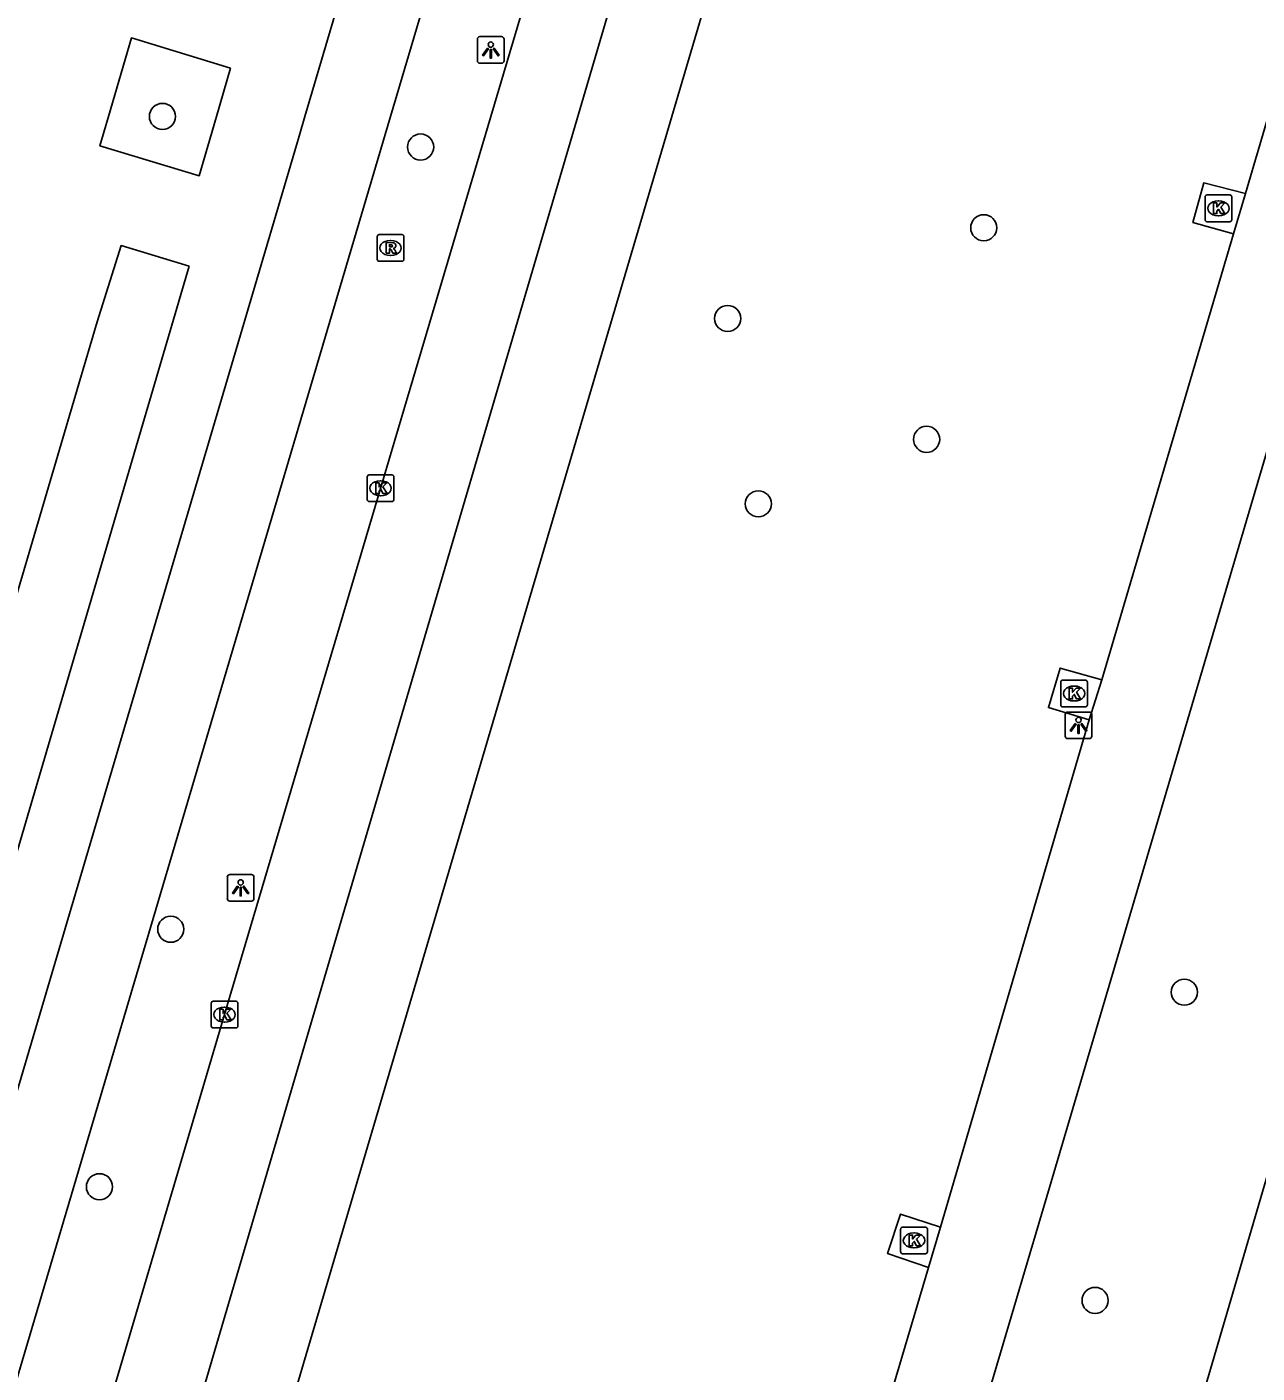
# Model space of a CAD drawing. Extents: x 159822 to 160765, y 380693 to 381634.
# Drawn here: x 160509.5 to 160555.6, y 381202.9 to 381253.4 of the extents above; entities that cross this region are included whole.
import ezdxf

# ---------------------------------------------------------------- set-up
doc = ezdxf.new("R2010")
doc.units = 0
for name, color, linetype in [('IMGEO_Berm_groen', 7, 'Continuous'), ('IMGEO_Boom', 7, 'Continuous'), ('IMGEO_Fietspad_gesloten', 7, 'Continuous'), ('IMGEO_Kolk', 7, 'Continuous'), ('IMGEO_Lichtpunt', 7, 'Continuous'), ('IMGEO_Rijbaan_regionaal_gesloten', 7, 'Continuous'), ('IMGEO_Rioolput', 7, 'Continuous'), ('IMGEO_Voetpad_open', 7, 'Continuous')]:
    doc.layers.add(name, color=color, linetype=linetype)

msp = doc.modelspace()

# ---------------------------------------------------------------- linework, layer by layer
at = {"layer": 'IMGEO_Berm_groen'}
for points in [[(160542.631, 381145.786), (160538.852, 381151.851), (160567.635, 381250), (160582.13, 381299.432), (160596.164, 381349.252), (160603.182, 381352.594)], [(160554.736, 381245.605), (160553.208, 381246.02), (160553.616, 381247.511), (160555.182, 381247.112)], [(160549.326, 381227.392), (160547.796, 381227.845), (160548.238, 381229.327), (160549.794, 381228.892)], [(160543.305, 381206.87), (160541.764, 381207.388), (160542.255, 381208.868), (160543.753, 381208.372)]]:
    msp.add_lwpolyline(points, dxfattribs=at)
at = {"layer": 'IMGEO_Boom'}
for centre in [(160514.593, 381250.001), (160524.268, 381248.854), (160545.37, 381245.829), (160535.775, 381242.429), (160543.23, 381237.9), (160536.923, 381235.483), (160514.904, 381219.541), (160552.887, 381217.182), (160512.232, 381209.891), (160549.542, 381205.632)]:
    msp.add_circle(centre, 0.489, dxfattribs=at)
at = {"layer": 'IMGEO_Fietspad_gesloten'}
for points in [[(160526.301, 381136.317), (160529.801, 381148.638), (160537.538, 381175.138), (160547.839, 381209.861), (160559.686, 381250), (160560.818, 381253.836), (160573.222, 381296.256), (160579.598, 381317.965), (160584.42, 381334.238), (160586.944, 381342.814), (160587.347, 381344.267)], [(160492.421, 381146.083), (160500, 381171.788), (160504.355, 381186.559), (160523.143, 381250), (160530.941, 381276.33), (160536.904, 381297.216), (160550.217, 381342.326)], [(160560.534, 381265.311), (160556.031, 381250), (160555.182, 381247.112)], [(160489.508, 381146.96), (160500, 381182.537), (160501.455, 381187.47), (160519.715, 381249.262), (160519.933, 381250), (160522.877, 381259.975)], [(160555.182, 381247.112), (160554.736, 381245.605)], [(160554.736, 381245.605), (160549.794, 381228.892)], [(160549.794, 381228.892), (160549.326, 381227.392)], [(160549.326, 381227.392), (160543.753, 381208.372)], [(160543.753, 381208.372), (160543.305, 381206.87)], [(160543.305, 381206.87), (160534.013, 381175.577), (160526.521, 381149.821), (160522.926, 381137.273)]]:
    msp.add_lwpolyline(points, dxfattribs=at)
at = {"layer": 'IMGEO_Kolk'}
for p, q in [((160553.74, 381247.057), (160554.592, 381247.057)), ((160553.665, 381246.131), (160553.665, 381246.983)), ((160554.153, 381246.837), (160554.178, 381246.837)), ((160554.666, 381246.983), (160554.666, 381246.131)), ((160554.592, 381246.057), (160553.74, 381246.057)), ((160554.176, 381246.277), (160554.151, 381246.277)), ((160522.265, 381235.642), (160522.265, 381236.494)), ((160522.34, 381236.568), (160523.192, 381236.568)), ((160523.266, 381236.494), (160523.266, 381235.642)), ((160522.753, 381236.348), (160522.778, 381236.348)), ((160523.192, 381235.568), (160522.34, 381235.568)), ((160522.776, 381235.788), (160522.751, 381235.788)), ((160548.33, 381228.875), (160549.182, 381228.875)), ((160548.255, 381227.949), (160548.255, 381228.801)), ((160548.743, 381228.655), (160548.768, 381228.655)), ((160549.256, 381228.801), (160549.256, 381227.949)), ((160549.182, 381227.875), (160548.33, 381227.875)), ((160548.766, 381228.095), (160548.741, 381228.095)), ((160516.419, 381215.917), (160516.419, 381216.769)), ((160516.494, 381216.843), (160517.346, 381216.843)), ((160517.42, 381216.769), (160517.42, 381215.917)), ((160516.907, 381216.623), (160516.932, 381216.623)), ((160517.346, 381215.843), (160516.494, 381215.843)), ((160516.93, 381216.063), (160516.905, 381216.063)), ((160542.257, 381207.453), (160542.257, 381208.305)), ((160542.332, 381208.379), (160543.184, 381208.379)), ((160543.258, 381208.305), (160543.258, 381207.453)), ((160542.745, 381208.159), (160542.77, 381208.159)), ((160543.184, 381207.379), (160542.332, 381207.379)), ((160542.768, 381207.599), (160542.743, 381207.599))]:
    msp.add_line(p, q, dxfattribs=at)
for points in [[(160553.74, 381247.057), (160554.592, 381247.057)], [(160553.665, 381246.131), (160553.665, 381246.983)], [(160553.986, 381246.757), (160554.109, 381246.757), (160554.109, 381246.606), (160554.239, 381246.757), (160554.403, 381246.757), (160554.257, 381246.606), (160554.41, 381246.357), (160554.258, 381246.357), (160554.173, 381246.521), (160554.109, 381246.454), (160554.109, 381246.357), (160553.986, 381246.357), (160553.986, 381246.757)], [(160554.666, 381246.983), (160554.666, 381246.131)], [(160554.592, 381246.057), (160553.74, 381246.057)], [(160522.265, 381235.642), (160522.265, 381236.494)], [(160522.34, 381236.568), (160523.192, 381236.568)], [(160523.266, 381236.494), (160523.266, 381235.642)], [(160522.586, 381236.268), (160522.709, 381236.268), (160522.709, 381236.117), (160522.839, 381236.268), (160523.003, 381236.268), (160522.857, 381236.117), (160523.01, 381235.868), (160522.858, 381235.868), (160522.773, 381236.032), (160522.709, 381235.965), (160522.709, 381235.868), (160522.586, 381235.868), (160522.586, 381236.268)], [(160523.192, 381235.568), (160522.34, 381235.568)], [(160548.33, 381228.875), (160549.182, 381228.875)], [(160548.255, 381227.949), (160548.255, 381228.801)], [(160548.576, 381228.575), (160548.699, 381228.575), (160548.699, 381228.424), (160548.829, 381228.575), (160548.993, 381228.575), (160548.847, 381228.424), (160549, 381228.175), (160548.848, 381228.175), (160548.763, 381228.339), (160548.699, 381228.272), (160548.699, 381228.175), (160548.576, 381228.175), (160548.576, 381228.575)], [(160549.256, 381228.801), (160549.256, 381227.949)], [(160549.182, 381227.875), (160548.33, 381227.875)], [(160516.419, 381215.917), (160516.419, 381216.769)], [(160516.494, 381216.843), (160517.346, 381216.843)], [(160517.42, 381216.769), (160517.42, 381215.917)], [(160516.74, 381216.543), (160516.863, 381216.543), (160516.863, 381216.392), (160516.993, 381216.543), (160517.157, 381216.543), (160517.011, 381216.392), (160517.164, 381216.143), (160517.012, 381216.143), (160516.927, 381216.307), (160516.863, 381216.24), (160516.863, 381216.143), (160516.74, 381216.143), (160516.74, 381216.543)], [(160517.346, 381215.843), (160516.494, 381215.843)], [(160542.257, 381207.453), (160542.257, 381208.305)], [(160542.332, 381208.379), (160543.184, 381208.379)], [(160543.258, 381208.305), (160543.258, 381207.453)], [(160542.578, 381208.079), (160542.701, 381208.079), (160542.701, 381207.928), (160542.831, 381208.079), (160542.995, 381208.079), (160542.849, 381207.928), (160543.002, 381207.679), (160542.85, 381207.679), (160542.765, 381207.843), (160542.701, 381207.776), (160542.701, 381207.679), (160542.578, 381207.679), (160542.578, 381208.079)], [(160543.184, 381207.379), (160542.332, 381207.379)]]:
    msp.add_lwpolyline(points, dxfattribs=at)
for centre, start, end in [((160553.742, 381246.981), 91.552, 178.448), ((160553.742, 381246.981), 91.552, 178.448), ((160554.59, 381246.981), 1.552, 88.448), ((160554.59, 381246.981), 1.552, 88.448), ((160553.742, 381246.133), 181.552, 268.448), ((160553.742, 381246.133), 181.552, 268.448), ((160554.59, 381246.133), 271.552, 358.448), ((160554.59, 381246.133), 271.552, 358.448), ((160522.342, 381236.492), 91.552, 178.448), ((160522.342, 381236.492), 91.552, 178.448), ((160523.19, 381236.492), 1.552, 88.448), ((160523.19, 381236.492), 1.552, 88.448), ((160522.342, 381235.644), 181.552, 268.448), ((160522.342, 381235.644), 181.552, 268.448), ((160523.19, 381235.644), 271.552, 358.448), ((160523.19, 381235.644), 271.552, 358.448), ((160548.332, 381228.799), 91.552, 178.448), ((160548.332, 381228.799), 91.552, 178.448), ((160549.18, 381228.799), 1.552, 88.448), ((160549.18, 381228.799), 1.552, 88.448), ((160548.332, 381227.951), 181.552, 268.448), ((160548.332, 381227.951), 181.552, 268.448), ((160549.18, 381227.951), 271.552, 358.448), ((160549.18, 381227.951), 271.552, 358.448), ((160516.496, 381216.767), 91.552, 178.448), ((160516.496, 381216.767), 91.552, 178.448), ((160517.344, 381216.767), 1.552, 88.448), ((160517.344, 381216.767), 1.552, 88.448), ((160516.496, 381215.919), 181.552, 268.448), ((160516.496, 381215.919), 181.552, 268.448), ((160517.344, 381215.919), 271.552, 358.448), ((160517.344, 381215.919), 271.552, 358.448), ((160542.334, 381208.303), 91.552, 178.448), ((160542.334, 381208.303), 91.552, 178.448), ((160543.182, 381208.303), 1.552, 88.448), ((160543.182, 381208.303), 1.552, 88.448), ((160542.334, 381207.455), 181.552, 268.448), ((160542.334, 381207.455), 181.552, 268.448), ((160543.182, 381207.455), 271.552, 358.448), ((160543.182, 381207.455), 271.552, 358.448)]:
    msp.add_arc(centre, 0.0765, start, end, dxfattribs=at)
for centre, major_axis, ratio, start_param, end_param in [((160554.152, 381246.557), (-0.387, 0.002), 0.722429, 4.712389, 7.853982), ((160554.177, 381246.557), (-0.39, 0.002), 0.717154, 1.570796, 4.712389), ((160522.752, 381236.068), (-0.387, 0.002), 0.722429, 4.712389, 7.853982), ((160522.777, 381236.068), (-0.39, 0.002), 0.717154, 1.570796, 4.712389), ((160548.742, 381228.375), (-0.387, 0.002), 0.722429, 4.712389, 7.853982), ((160548.767, 381228.375), (-0.39, 0.002), 0.717154, 1.570796, 4.712389), ((160516.906, 381216.343), (-0.387, 0.002), 0.722429, 4.712389, 7.853982), ((160516.931, 381216.343), (-0.39, 0.002), 0.717154, 1.570796, 4.712389), ((160542.744, 381207.879), (-0.387, 0.002), 0.722429, 4.712389, 7.853982), ((160542.769, 381207.879), (-0.39, 0.002), 0.717154, 1.570796, 4.712389)]:
    msp.add_ellipse(centre, major_axis=major_axis, ratio=ratio, start_param=start_param, end_param=end_param, dxfattribs=at)
at = {"layer": 'IMGEO_Lichtpunt'}
for p, q in [((160526.398, 381252.896), (160526.398, 381252.089)), ((160526.398, 381252.896), (160526.398, 381252.089)), ((160527.3, 381252.991), (160526.492, 381252.991)), ((160527.3, 381252.991), (160526.492, 381252.991)), ((160527.394, 381252.089), (160527.394, 381252.896)), ((160527.394, 381252.089), (160527.394, 381252.896)), ((160526.492, 381251.995), (160527.3, 381251.995)), ((160526.492, 381251.995), (160527.3, 381251.995)), ((160548.424, 381227.585), (160548.424, 381226.778)), ((160548.424, 381227.585), (160548.424, 381226.778)), ((160549.326, 381227.68), (160548.518, 381227.68)), ((160549.326, 381227.68), (160548.518, 381227.68)), ((160549.42, 381226.778), (160549.42, 381227.585)), ((160549.42, 381226.778), (160549.42, 381227.585)), ((160548.518, 381226.684), (160549.326, 381226.684)), ((160548.518, 381226.684), (160549.326, 381226.684)), ((160517.025, 381221.497), (160517.025, 381220.69)), ((160517.025, 381221.497), (160517.025, 381220.69)), ((160517.927, 381221.592), (160517.119, 381221.592)), ((160517.927, 381221.592), (160517.119, 381221.592)), ((160518.021, 381220.69), (160518.021, 381221.497)), ((160518.021, 381220.69), (160518.021, 381221.497)), ((160517.119, 381220.596), (160517.927, 381220.596)), ((160517.119, 381220.596), (160517.927, 381220.596))]:
    msp.add_line(p, q, dxfattribs=at)
for points in [[(160526.772, 381252.56), (160526.811, 381252.532), (160526.623, 381252.27), (160526.585, 381252.297), (160526.772, 381252.56)], [(160526.874, 381252.512), (160526.921, 381252.512), (160526.921, 381252.19), (160526.874, 381252.19), (160526.874, 381252.512)], [(160526.984, 381252.532), (160527.022, 381252.559), (160527.209, 381252.297), (160527.17, 381252.269), (160526.984, 381252.532)], [(160548.798, 381227.249), (160548.837, 381227.221), (160548.649, 381226.959), (160548.611, 381226.986), (160548.798, 381227.249)], [(160548.9, 381227.201), (160548.947, 381227.201), (160548.947, 381226.879), (160548.9, 381226.879), (160548.9, 381227.201)], [(160549.01, 381227.221), (160549.048, 381227.248), (160549.235, 381226.986), (160549.196, 381226.958), (160549.01, 381227.221)], [(160517.399, 381221.161), (160517.438, 381221.133), (160517.25, 381220.871), (160517.212, 381220.898), (160517.399, 381221.161)], [(160517.501, 381221.113), (160517.548, 381221.113), (160517.548, 381220.791), (160517.501, 381220.791), (160517.501, 381221.113)], [(160517.611, 381221.133), (160517.649, 381221.16), (160517.836, 381220.898), (160517.797, 381220.87), (160517.611, 381221.133)]]:
    msp.add_lwpolyline(points, dxfattribs=at)
for centre in [(160526.897, 381252.694), (160548.923, 381227.383), (160517.524, 381221.295)]:
    msp.add_circle(centre, 0.0994, dxfattribs=at)
for centre, start, end in [((160526.492, 381252.896), 90, 180), ((160526.492, 381252.896), 90, 180), ((160527.3, 381252.896), 0, 90), ((160527.3, 381252.896), 0, 90), ((160526.492, 381252.089), 180, 270), ((160526.492, 381252.089), 180, 270), ((160527.3, 381252.089), 270, 0), ((160527.3, 381252.089), 270, 360), ((160548.518, 381227.585), 90, 180), ((160548.518, 381227.585), 90, 180), ((160549.326, 381227.585), 0, 90), ((160549.326, 381227.585), 0, 90), ((160548.518, 381226.778), 180, 270), ((160548.518, 381226.778), 180, 270), ((160549.326, 381226.778), 270, 0), ((160549.326, 381226.778), 270, 360), ((160517.119, 381221.497), 90, 180), ((160517.119, 381221.497), 90, 180), ((160517.927, 381221.497), 0, 90), ((160517.927, 381221.497), 0, 90), ((160517.119, 381220.69), 180, 270), ((160517.119, 381220.69), 180, 270), ((160517.927, 381220.69), 270, 0), ((160517.927, 381220.69), 270, 360)]:
    msp.add_arc(centre, 0.0946, start, end, dxfattribs=at)
at = {"layer": 'IMGEO_Rijbaan_regionaal_gesloten'}
for points in [[(160561.393, 381356.646), (160559.769, 381350.636), (160498.994, 381144.105)], [(160502.119, 381143.165), (160533.676, 381250), (160541.073, 381275.043), (160557.917, 381332.651), (160562.989, 381349.916), (160564.749, 381355.905)], [(160555.147, 381346.252), (160551.381, 381333.543), (160545.897, 381314.788), (160539.811, 381294.152), (160534.393, 381275.382), (160528.594, 381255.728), (160526.897, 381250), (160516.922, 381216.342), (160511.125, 381196.73), (160505.316, 381177.021), (160500, 381159.024), (160495.869, 381145.045)]]:
    msp.add_lwpolyline(points, dxfattribs=at)
at = {"layer": 'IMGEO_Rioolput'}
for p, q in [((160522.715, 381245.572), (160523.567, 381245.572)), ((160522.64, 381244.646), (160522.64, 381245.498)), ((160523.128, 381245.352), (160523.153, 381245.352)), ((160523.641, 381245.498), (160523.641, 381244.646)), ((160523.567, 381244.572), (160522.715, 381244.572)), ((160523.151, 381244.792), (160523.126, 381244.792))]:
    msp.add_line(p, q, dxfattribs=at)
for points in [[(160522.715, 381245.572), (160523.567, 381245.572)], [(160522.64, 381244.646), (160522.64, 381245.498)], [(160523.229, 381245.27), (160522.977, 381245.272), (160522.977, 381244.872)], [(160522.977, 381244.872), (160523.101, 381244.872), (160523.101, 381245.034), (160523.112, 381245.034)], [(160523.155, 381245.191), (160523.101, 381245.191), (160523.101, 381245.11)], [(160523.101, 381245.11), (160523.153, 381245.11)], [(160523.641, 381245.498), (160523.641, 381244.646)], [(160523.567, 381244.572), (160522.715, 381244.572)], [(160523.159, 381245.005), (160523.23, 381244.872), (160523.37, 381244.872), (160523.305, 381244.998)]]:
    msp.add_lwpolyline(points, dxfattribs=at)
for centre, radius, start, end in [((160522.717, 381245.496), 0.0765, 91.552, 178.448), ((160522.717, 381245.496), 0.0765, 91.552, 178.448), ((160523.565, 381245.496), 0.0765, 1.552, 88.448), ((160523.565, 381245.496), 0.0765, 1.552, 88.448), ((160523.111, 381244.981), 0.0533, 26.0293, 88.6989), ((160523.137, 381245.299), 0.19, 274.7715, 282.9687), ((160523.161, 381245.095), 0.0964, 77.0061, 93.1865), ((160523.175, 381245.152), 0.0378, 276.6634, 79.6772), ((160523.228, 381245.16), 0.109, 350.3612, 89.416), ((160523.226, 381245.16), 0.112, 277.5842, 350.9817), ((160523.21, 381244.945), 0.108, 29.5134, 73.7905), ((160522.717, 381244.648), 0.0765, 181.552, 268.448), ((160522.717, 381244.648), 0.0765, 181.552, 268.448), ((160523.565, 381244.648), 0.0765, 271.552, 358.448), ((160523.565, 381244.648), 0.0765, 271.552, 358.448)]:
    msp.add_arc(centre, radius, start, end, dxfattribs=at)
for centre, major_axis, ratio, start_param, end_param in [((160523.127, 381245.072), (-0.387, 0.002), 0.722429, 4.712389, 7.853982), ((160523.152, 381245.072), (-0.39, 0.002), 0.717154, 1.570796, 4.712389)]:
    msp.add_ellipse(centre, major_axis=major_axis, ratio=ratio, start_param=start_param, end_param=end_param, dxfattribs=at)
at = {"layer": 'IMGEO_Voetpad_open'}
for points in [[(160517.146, 381251.804), (160516.621, 381250), (160515.973, 381247.775), (160512.249, 381248.899), (160512.571, 381250), (160513.431, 381252.943), (160517.146, 381251.804)], [(160515.593, 381244.393), (160506.558, 381213.704), (160503.944, 381214.479), (160511.465, 381239.983), (160512.15, 381242.298), (160513.041, 381245.163), (160515.593, 381244.393)]]:
    msp.add_lwpolyline(points, dxfattribs=at)

doc.saveas('drawing.dxf')
